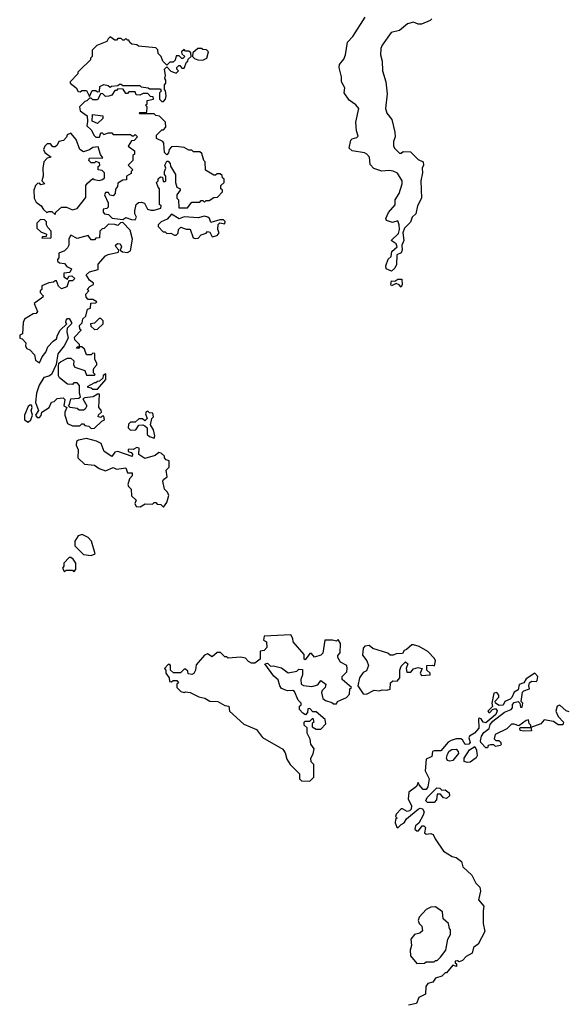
# Model space of a CAD drawing. Extents: x 2472589 to 2662339, y 701009 to 849030.
# Tile 348 of 406: x 2624950 to 2628432, y 733121 to 739379. Entities that reach past the tile are written whole.
import ezdxf

# ---------------------------------------------------------------- set-up
doc = ezdxf.new("R2010")
doc.units = 0

msp = doc.modelspace()

# ---------------------------------------------------------------- linework, layer by layer
at = {"layer": '0CON05XD'}
for points in [[(2627570, 739385), (2627560, 739375), (2627505, 739350), (2627485, 739350), (2627455, 739363.3), (2627416.2, 739353.8), (2627365, 739310), (2627311.7, 739298.3), (2627255, 739216.2), (2627247.5, 739195), (2627244, 739155), (2627255.8, 739115), (2627258, 739055), (2627277.5, 738985), (2627287, 738907), (2627276, 738815), (2627285.8, 738785.8), (2627315.6, 738745.6), (2627336.4, 738663.6), (2627337.5, 738635), (2627327.5, 738605), (2627327.5, 738575), (2627335, 738560), (2627365, 738530), (2627375, 738530), (2627388.3, 738541.7), (2627435, 738540), (2627485, 738490), (2627515.6, 738475.6), (2627518, 738455), (2627510, 738435), (2627512.5, 738405), (2627500, 738355), (2627506.2, 738245), (2627478.8, 738195), (2627470, 738145), (2627446.4, 738123.6), (2627435, 738092.5), (2627396.7, 738055), (2627386.7, 738025), (2627392.5, 737975), (2627380, 737945), (2627383.3, 737915), (2627375, 737897.5), (2627347.5, 737885), (2627347, 737823), (2627335, 737800), (2627315, 737780), (2627280, 737795), (2627277.5, 737815), (2627293.6, 737856.4), (2627313.3, 737875), (2627316.7, 737905), (2627350, 737935), (2627343.3, 737955), (2627312.5, 737975), (2627359.2, 738020.8), (2627366.2, 738045), (2627364.2, 738074.2), (2627355, 738100), (2627320.7, 738090.7), (2627283, 738103), (2627277.5, 738115), (2627295, 738153.3), (2627337, 738203), (2627337.5, 738235), (2627363.3, 738275), (2627382.5, 738335), (2627382.5, 738355), (2627353, 738403), (2627325, 738416.7), (2627299.3, 738420.7), (2627253.9, 738416.1), (2627202.3, 738432.3), (2627178.3, 738458.3), (2627173.8, 738505), (2627156.7, 738525), (2627142.7, 738532.7), (2627065, 738546.2), (2627045, 738562.5), (2627055, 738612.5), (2627065, 738622.5), (2627095, 738630), (2627101.7, 738638.3), (2627091.7, 738671.7), (2627088, 738728), (2627107.5, 738815), (2627088, 738838), (2627045, 738867.5), (2627013.3, 738915), (2627016.7, 738945), (2626996.2, 738985), (2626996, 739015), (2626980.6, 739075), (2626984.4, 739095), (2627011.5, 739128.5), (2627022.9, 739155), (2627034.5, 739235.5), (2627068.3, 739271.7), (2627146.2, 739395)], [(2625865, 738860), (2625877, 738873), (2625882.5, 738895), (2625877, 738927), (2625870, 738935), (2625870, 738965), (2625880, 738975), (2625880, 738995), (2625872.5, 739005), (2625877.5, 739025), (2625870, 739065), (2625885, 739080), (2625911.7, 739051.7), (2625945, 739040), (2625960, 739055), (2625950, 739065), (2625950, 739075), (2625961.7, 739088.3), (2625968.3, 739088.3), (2625981.7, 739071.7), (2625995, 739070), (2626011.7, 739108.3), (2626020, 739115), (2626021.7, 739128.3), (2626040, 739145), (2626038.3, 739168.3), (2626025, 739180), (2626005, 739180), (2625995, 739190), (2625980, 739175), (2625981.7, 739161.7), (2626000, 739145), (2625988.3, 739131.7), (2625981.7, 739131.7), (2625965, 739150), (2625945, 739150), (2625938.3, 739121.7), (2625925, 739110), (2625905, 739110), (2625885, 739090), (2625860, 739115), (2625850, 739145), (2625830, 739165), (2625828.3, 739188.3), (2625815, 739200), (2625705, 739210), (2625695, 739220), (2625663, 739223), (2625650, 739235), (2625645, 739250), (2625635, 739250), (2625625, 739260), (2625615, 739250), (2625605, 739250), (2625595, 739260), (2625575, 739260), (2625565, 739250), (2625555, 739250), (2625525, 739270), (2625511.7, 739258.3), (2625505, 739240), (2625440, 739215), (2625410, 739185), (2625410, 739145), (2625400, 739135), (2625400, 739125), (2625331.7, 739058.3), (2625320, 739045), (2625320, 739035), (2625270, 738985), (2625270, 738975), (2625310, 738945), (2625321.7, 738921.7), (2625335, 738920), (2625345, 738930), (2625375, 738930), (2625395, 738890), (2625411.7, 738928.3), (2625435, 738930), (2625445, 738920), (2625458.3, 738921.7), (2625460, 738955), (2625485, 738967.5), (2625511.7, 738961.7), (2625525, 738950), (2625533, 738957), (2625575, 738960), (2625585, 738970), (2625595, 738970), (2625605, 738960), (2625715, 738960), (2625723, 738953), (2625767, 738947), (2625775, 738940), (2625845, 738940), (2625850, 738925), (2625840, 738915), (2625840, 738875), (2625855, 738860), (2625865, 738860)], [(2626115, 739122.5), (2626140, 739135), (2626150, 739175), (2626137, 739187), (2626115, 739190), (2626107, 739197), (2626083, 739197), (2626051.7, 739168.3), (2626050, 739145), (2626061.7, 739131.7), (2626083, 739123), (2626115, 739122.5)], [(2625685, 738107.5), (2625692.5, 738125), (2625682.5, 738145), (2625682, 738165), (2625690, 738205), (2625705, 738217.5), (2625725, 738220), (2625743.3, 738213.3), (2625762.5, 738175), (2625785, 738167.5), (2625805, 738167.5), (2625848.3, 738181.7), (2625850, 738195), (2625840, 738205), (2625840, 738305), (2625830, 738315), (2625820, 738345), (2625830, 738355), (2625831.7, 738368.3), (2625845, 738380), (2625858.3, 738378.3), (2625861.7, 738351.7), (2625875, 738350), (2625880, 738355), (2625880, 738385), (2625870, 738395), (2625870, 738415), (2625880, 738435), (2625872.5, 738455), (2625885, 738480), (2625895, 738480), (2625907.5, 738465), (2625908.3, 738448.3), (2625940, 738395), (2625940, 738345), (2625950, 738315), (2625970, 738305), (2625970, 738295), (2625950, 738265), (2625950, 738245), (2625960, 738235), (2625963, 738183), (2626017, 738183), (2626045, 738220), (2626095, 738220), (2626105, 738230), (2626115, 738230), (2626125, 738220), (2626135, 738230), (2626155, 738230), (2626185, 738250), (2626208.3, 738251.7), (2626240, 738285), (2626240, 738295), (2626230, 738305), (2626230, 738325), (2626250, 738345), (2626250, 738365), (2626240, 738375), (2626238.3, 738388.3), (2626225, 738400), (2626205, 738400), (2626195, 738390), (2626185, 738390), (2626131.7, 738421.7), (2626130, 738475), (2626120, 738485), (2626108.3, 738528.3), (2626095, 738540), (2626055, 738540), (2626045, 738550), (2626025, 738550), (2625997, 738567), (2625945, 738572.5), (2625915, 738570), (2625900, 738555), (2625897, 738533), (2625885, 738520), (2625870, 738535), (2625867.5, 738595), (2625860, 738605), (2625820, 738625), (2625820, 738645), (2625855, 738680), (2625865, 738680), (2625880, 738695), (2625878.3, 738728.3), (2625840, 738765), (2625815, 738770), (2625805, 738780), (2625715, 738780), (2625710, 738785), (2625715, 738790), (2625758.3, 738791.7), (2625760, 738825), (2625750, 738835), (2625760, 738845), (2625760, 738865), (2625800, 738875), (2625798.3, 738888.3), (2625781.7, 738891.7), (2625765, 738910), (2625735, 738910), (2625715, 738900), (2625691.7, 738901.7), (2625685, 738920), (2625645, 738920), (2625635, 738910), (2625625, 738910), (2625608.3, 738938.3), (2625575, 738940), (2625565, 738930), (2625555, 738930), (2625535, 738900), (2625517, 738893), (2625495, 738890), (2625478.3, 738908.3), (2625465, 738910), (2625445, 738870), (2625415, 738870), (2625405, 738880), (2625395, 738880), (2625377, 738863), (2625365, 738860), (2625330, 738825), (2625335, 738800), (2625378.3, 738768.3), (2625381.7, 738731.7), (2625377.5, 738705), (2625405, 738680), (2625423, 738643), (2625435, 738632.5), (2625458.3, 738631.7), (2625465, 738660), (2625475, 738660), (2625485, 738650), (2625515, 738660), (2625535, 738660), (2625545, 738650), (2625655, 738650), (2625665, 738640), (2625675, 738640), (2625685, 738650), (2625700, 738635), (2625678.3, 738611.7), (2625661.7, 738608.3), (2625640, 738575), (2625680, 738545), (2625680, 738525), (2625670, 738515), (2625670, 738485), (2625640, 738455), (2625670, 738425), (2625660, 738415), (2625658.3, 738401.7), (2625630, 738385), (2625628.3, 738361.7), (2625605, 738360), (2625575, 738340), (2625571.7, 738318.3), (2625558.3, 738301.7), (2625557.5, 738275), (2625545, 738260), (2625523, 738263), (2625515, 738280), (2625495, 738280), (2625490, 738265), (2625512.5, 738215), (2625511.7, 738188.3), (2625505, 738180), (2625480, 738175), (2625480, 738155), (2625490, 738145), (2625515, 738140), (2625538.3, 738118.3), (2625605, 738110), (2625625, 738122.5), (2625661.7, 738108.3), (2625685, 738107.5)], [(2625445, 738720), (2625410, 738735), (2625413, 738777), (2625478.3, 738768.3), (2625478.3, 738751.7), (2625445, 738720)], [(2625175, 738140), (2625180, 738155), (2625215, 738187.5), (2625247, 738187), (2625285, 738170), (2625315, 738180), (2625371.7, 738248.3), (2625370, 738325), (2625380.7, 738339.3), (2625415, 738370), (2625423, 738363), (2625455, 738357.5), (2625477, 738363), (2625490, 738375), (2625490, 738405), (2625475, 738420), (2625450, 738425), (2625450, 738445), (2625460, 738455), (2625458.3, 738468.3), (2625435, 738477.5), (2625425, 738470), (2625405, 738470), (2625390, 738485), (2625395, 738500), (2625478.3, 738501.7), (2625463, 738523), (2625450, 738570), (2625415, 738567.5), (2625395, 738552.5), (2625355, 738540), (2625332.5, 738555), (2625308.3, 738618.3), (2625275, 738657.5), (2625251.7, 738648.3), (2625248.3, 738631.7), (2625228.3, 738611.7), (2625200, 738605), (2625188.3, 738581.7), (2625175, 738570), (2625161.7, 738571.7), (2625145, 738590), (2625125, 738590), (2625110, 738575), (2625102.5, 738555), (2625110, 738535), (2625150, 738505), (2625125, 738500), (2625103.3, 738475), (2625097.5, 738435), (2625100, 738385), (2625090, 738355), (2625110, 738335), (2625085, 738330), (2625075, 738340), (2625063, 738337), (2625050, 738325), (2625040, 738295), (2625042.5, 738245), (2625055, 738220), (2625086.4, 738196.4), (2625101.7, 738171.7), (2625123, 738153), (2625135, 738160), (2625155, 738160), (2625175, 738140)], [(2625145, 737990), (2625150, 737995), (2625150, 738035), (2625128.3, 738058.3), (2625120, 738075), (2625120, 738095), (2625107, 738107), (2625081.7, 738108.3), (2625060, 738085), (2625060, 738055), (2625085, 738030), (2625120, 738015), (2625118.3, 738001.7), (2625095, 738000), (2625091.7, 737991.7), (2625145, 737990)], [(2626065, 737987.5), (2626085, 737990), (2626105, 738012.5), (2626135, 738022.5), (2626145, 738032.5), (2626159.3, 738029.3), (2626175, 738000), (2626205, 738007.5), (2626217.5, 738025), (2626210, 738045), (2626213, 738077), (2626222.5, 738087.5), (2626255, 738082.5), (2626256.4, 738096.4), (2626246.4, 738106.4), (2626223.6, 738106.4), (2626165, 738090), (2626157.5, 738115), (2626147.5, 738125), (2626125, 738130.8), (2626085, 738120), (2625995, 738126.2), (2625965, 738113.3), (2625915, 738143.8), (2625888.8, 738111.2), (2625850, 738095), (2625830, 738075), (2625830, 738065), (2625861.7, 738031.7), (2625875, 738030), (2625885, 738020), (2625911.7, 738021.7), (2625935, 738010), (2625945, 738010), (2625958.3, 738021.7), (2625960, 738045), (2625975, 738060), (2626008.3, 738048.3), (2626035, 738047.5), (2626053.6, 737993.6), (2626065, 737987.5)], [(2625405, 736780), (2625425, 736782.5), (2625471.7, 736828.3), (2625490, 736835), (2625485, 736860), (2625475, 736860), (2625465, 736850), (2625450, 736855), (2625451.7, 736868.3), (2625470, 736885), (2625468.3, 736898.3), (2625452.5, 736915), (2625458.3, 736998.3), (2625445, 737000), (2625417, 736983), (2625363.9, 736976.1), (2625351.7, 736968.3), (2625377.5, 736925), (2625366.4, 736903.6), (2625355, 736897.5), (2625328.3, 736898.3), (2625315, 736907.5), (2625270, 736915), (2625260, 736925), (2625267, 736933), (2625275, 736970), (2625326.7, 736973.3), (2625337.5, 736982.5), (2625330, 737005), (2625330, 737055), (2625315, 737070), (2625295, 737070), (2625285, 737060), (2625255, 737062.5), (2625203.3, 737103.3), (2625197.5, 737115), (2625197.5, 737175), (2625200, 737195), (2625210, 737205), (2625255, 737227.5), (2625275, 737227.5), (2625295, 737210), (2625292.5, 737185), (2625300.7, 737170.7), (2625365, 737150), (2625375, 737120), (2625425, 737120), (2625430, 737125), (2625420, 737135), (2625420, 737155), (2625423, 737167), (2625440, 737185), (2625440, 737195), (2625428.3, 737218.3), (2625427.5, 737257.5), (2625415, 737260), (2625405, 737250), (2625375, 737250), (2625362.5, 737285), (2625345, 737300), (2625330, 737300), (2625325, 737290), (2625311.7, 737291.7), (2625315, 737300), (2625330, 737300), (2625330, 737315), (2625300, 737345), (2625298.3, 737361.7), (2625340, 737405), (2625333, 737413), (2625330, 737435), (2625347, 737453), (2625351.7, 737478.3), (2625370, 737495), (2625381.7, 737538.3), (2625400, 737545), (2625401.7, 737578.3), (2625435, 737580), (2625440, 737585), (2625415, 737600), (2625385, 737600), (2625372.5, 737615), (2625370, 737635), (2625390, 737655), (2625380, 737665), (2625397, 737683), (2625420, 737695), (2625420, 737705), (2625393.3, 737723.3), (2625373, 737757), (2625393, 737777), (2625448.3, 737791.7), (2625450, 737825), (2625495, 737877.5), (2625513, 737887), (2625578.3, 737901.7), (2625580, 737915), (2625563, 737933), (2625560, 737945), (2625573, 737957), (2625590, 737955), (2625597.5, 737935), (2625590, 737915), (2625603, 737903), (2625635, 737900), (2625655, 737910), (2625667.5, 737985), (2625651.7, 738041.7), (2625605, 738090), (2625591.7, 738088.3), (2625575, 738070), (2625555, 738077.5), (2625515, 738080), (2625488.3, 738051.7), (2625475, 738050), (2625460, 738035), (2625458.3, 737991.7), (2625435, 737990), (2625425, 737980), (2625405, 737980), (2625385, 738007.5), (2625315, 737987.5), (2625275, 738010), (2625263, 737987), (2625263, 737947), (2625255, 737930), (2625235, 737910), (2625200, 737895), (2625200, 737865), (2625190, 737855), (2625190, 737845), (2625203, 737833), (2625235, 737830), (2625250.7, 737810.7), (2625280, 737795), (2625268.3, 737771.7), (2625231.7, 737768.3), (2625230, 737745), (2625255, 737730), (2625261.7, 737748.3), (2625281.7, 737751.7), (2625300, 737735), (2625285, 737720), (2625261.7, 737718.3), (2625249.3, 737680.7), (2625215, 737667.5), (2625197.5, 737685), (2625185, 737720), (2625175, 737720), (2625165, 737710), (2625135, 737707.5), (2625091.7, 737688.3), (2625090, 737665), (2625080, 737655), (2625080, 737645), (2625100, 737625), (2625097.5, 737615), (2625042.5, 737575), (2625062.5, 737525), (2625055, 737512.5), (2625035, 737510), (2624980, 737475), (2624972.5, 737455), (2624967, 737383), (2624950, 737375), (2624950, 737355), (2624965, 737350), (2624990, 737325), (2624987.5, 737305), (2624995, 737290), (2625015, 737280), (2625045, 737250), (2625050, 737215), (2625075, 737197.5), (2625093.9, 737236.1), (2625116.7, 737265), (2625129.3, 737300.7), (2625163.6, 737336.4), (2625185, 737350), (2625190, 737375), (2625207.5, 737405), (2625250, 737445), (2625242.5, 737455), (2625245, 737470), (2625255, 737480), (2625265, 737480), (2625280, 737455), (2625280, 737445), (2625252.5, 737417.5), (2625250, 737395), (2625257.5, 737355), (2625233.6, 737306.4), (2625193.3, 737255), (2625181.7, 737188.3), (2625152.5, 737125), (2625135, 737112.5), (2625104.1, 737105.9), (2625074.1, 737055.9), (2625056.7, 737005), (2625050, 736945), (2625070, 736895), (2625050, 736865), (2625061.7, 736851.7), (2625075, 736850), (2625087, 736863), (2625090, 736885), (2625136.7, 736913.3), (2625151.7, 736948.3), (2625168.3, 736951.7), (2625188.3, 736971.7), (2625226.4, 736976.4), (2625237.5, 736965), (2625230, 736925), (2625250, 736915), (2625237.5, 736885), (2625237.5, 736865), (2625255, 736812.5), (2625285, 736797.5), (2625331.7, 736798.3), (2625345, 736810), (2625355, 736810), (2625365, 736800), (2625390, 736795), (2625405, 736780)], [(2627375, 737680), (2627363.6, 737693.6), (2627345, 737702.5), (2627315, 737687.5), (2627310, 737695), (2627315, 737720), (2627335, 737717.5), (2627355, 737730), (2627380, 737730), (2627383, 737697), (2627375, 737680)], [(2625425, 737410), (2625445, 737412.5), (2625480, 737445), (2625480, 737465), (2625465, 737480), (2625455, 737480), (2625425, 737450), (2625400, 737445), (2625401.7, 737431.7), (2625425, 737410)], [(2625445, 737030), (2625498.3, 737091.7), (2625498.3, 737128.3), (2625481.7, 737118.3), (2625478.3, 737101.7), (2625458.3, 737081.7), (2625445, 737080), (2625435, 737070), (2625425, 737070), (2625380, 737045), (2625405, 737040), (2625415, 737030), (2625445, 737030)], [(2625005, 736820), (2625020, 736835), (2625032.5, 736865), (2625022.5, 736895), (2625030, 736915), (2625025, 736930), (2625015, 736930), (2625005, 736920), (2624980, 736865), (2624980, 736835), (2625005, 736820)], [(2625805, 736720), (2625810, 736735), (2625801.7, 736771.7), (2625782.5, 736805), (2625790, 736845), (2625800, 736855), (2625797.5, 736877.5), (2625775, 736880), (2625765, 736890), (2625755, 736887.5), (2625750, 736875), (2625760, 736845), (2625745, 736830), (2625731.7, 736841.7), (2625708.3, 736841.7), (2625685, 736820), (2625655, 736820), (2625641.7, 736808.3), (2625640, 736785), (2625655, 736770), (2625688.3, 736771.7), (2625708.3, 736801.7), (2625733, 736803), (2625746.7, 736796.7), (2625760, 736785), (2625761.7, 736741.7), (2625775, 736730), (2625805, 736720)], [(2625865, 736280), (2625885, 736310), (2625897.5, 736355), (2625890, 736375), (2625870, 736395), (2625860, 736445), (2625863.6, 736456.4), (2625887, 736473), (2625882.5, 736515), (2625900, 736535), (2625900, 736575), (2625881.7, 736581.7), (2625870, 736595), (2625870, 736605), (2625850, 736625), (2625835, 736627.5), (2625811.7, 736608.3), (2625745, 736590), (2625707.5, 736615), (2625710, 736655), (2625695, 736660), (2625671.7, 736648.3), (2625645, 736650), (2625640, 736645), (2625640, 736635), (2625658.3, 736628.3), (2625667, 736617), (2625665, 736602.5), (2625575, 736633.8), (2625555, 736631.2), (2625535, 736603.8), (2625488, 736635), (2625467.5, 736685), (2625439.5, 736699.5), (2625375, 736716.7), (2625323, 736707), (2625311.7, 736698.3), (2625310, 736675), (2625322.5, 736645), (2625320, 736595), (2625363, 736553), (2625425, 736546.7), (2625456.4, 736526.4), (2625495, 736512.5), (2625545, 736532.5), (2625565, 736523.3), (2625625, 736530), (2625635, 736500), (2625665, 736500), (2625665, 736480), (2625648.3, 736461.7), (2625637.5, 736425), (2625641.7, 736411.7), (2625660, 736395), (2625661.7, 736351.7), (2625690, 736325), (2625682.5, 736305), (2625690, 736285), (2625716.4, 736283.6), (2625748.3, 736301.7), (2625795, 736300), (2625805, 736310), (2625815, 736310), (2625825, 736300), (2625848.3, 736298.3), (2625865, 736280)], [(2625405, 735972.5), (2625430, 735985), (2625407.5, 736065), (2625385, 736087.5), (2625347, 736107), (2625321.7, 736098.3), (2625300, 736065), (2625300, 736035), (2625355, 735980), (2625405, 735972.5)], [(2625295, 735870), (2625307.5, 735885), (2625306.7, 735925), (2625289.3, 735949.3), (2625275, 735960), (2625265, 735960), (2625230, 735925), (2625230, 735905), (2625223, 735893), (2625235, 735870), (2625245, 735880), (2625285, 735880), (2625295, 735870)], [(2626795, 734540), (2626820, 734565), (2626820, 734645), (2626803, 734663), (2626802.5, 734685), (2626816.4, 734713.6), (2626822.5, 734745), (2626802.5, 734775), (2626797, 734807), (2626777.5, 734845), (2626777.5, 734877.5), (2626760, 734895), (2626760, 734915), (2626765, 734920), (2626795, 734920), (2626815, 734940), (2626820, 734915), (2626810, 734905), (2626810, 734885), (2626835, 734870), (2626865, 734870), (2626897, 734903), (2626891.7, 734931.7), (2626835, 734980), (2626815, 734980), (2626795, 735000), (2626781.7, 734998.3), (2626780, 734975), (2626768.3, 734961.7), (2626750.7, 734970.7), (2626730, 734995), (2626730, 735015), (2626740, 735025), (2626740, 735035), (2626720, 735055), (2626698.3, 735108.3), (2626686.1, 735116.1), (2626653.9, 735113.9), (2626615, 735127.5), (2626603.3, 735145), (2626593.6, 735183.6), (2626565.9, 735205.9), (2626510, 735285), (2626525, 735290), (2626545, 735270), (2626565, 735272.5), (2626615, 735260), (2626657, 735227), (2626711.7, 735238.3), (2626725, 735250), (2626748.3, 735248.3), (2626747.5, 735215), (2626737.5, 735185), (2626740, 735155), (2626755, 735146.7), (2626808.3, 735141.7), (2626845, 735152.5), (2626865, 735180), (2626897.5, 735155), (2626892.5, 735135), (2626872.5, 735115), (2626868.3, 735101.7), (2626877.5, 735065), (2626895, 735052.5), (2626935, 735040), (2626945, 735030), (2626965, 735030), (2626970, 735045), (2627029.3, 735070.7), (2627047, 735093), (2627050, 735125), (2627060, 735135), (2627000, 735185), (2627000, 735205), (2627030, 735235), (2627032.5, 735255), (2627030, 735275), (2626990, 735295), (2626972.5, 735325), (2626973, 735337), (2626987.5, 735355), (2626990, 735415), (2626975, 735440), (2626965, 735430), (2626940, 735435), (2626890, 735435), (2626877, 735353), (2626865, 735340), (2626825, 735327.5), (2626805, 735350), (2626795, 735350), (2626765, 735310), (2626760, 735315), (2626760, 735345), (2626690, 735425), (2626687, 735447), (2626675, 735470), (2626505, 735460), (2626500, 735435), (2626520, 735425), (2626521.7, 735388.3), (2626505, 735370), (2626480, 735365), (2626480, 735315), (2626445, 735290), (2626425, 735290), (2626405, 735300), (2626385, 735320), (2626355, 735327.5), (2626275, 735320), (2626265, 735330), (2626255, 735330), (2626227, 735357), (2626205, 735357.5), (2626175, 735330), (2626145, 735347.5), (2626125, 735340), (2626071.7, 735278.3), (2626067.5, 735245), (2626056.4, 735223.6), (2626045, 735217.5), (2626021.7, 735221.7), (2626018.3, 735238.3), (2626005, 735250), (2625995, 735250), (2625971.7, 735228.3), (2625928.3, 735228.3), (2625910, 735245), (2625910, 735275), (2625905, 735280), (2625895, 735280), (2625870, 735255), (2625880, 735245), (2625880, 735225), (2625900, 735195), (2625901.7, 735171.7), (2625915, 735170), (2625925, 735180), (2625948.3, 735178.3), (2625960, 735165), (2625950, 735155), (2625950, 735135), (2625975, 735110), (2625995, 735102.5), (2626005, 735107.5), (2626035, 735102.5), (2626090, 735075), (2626127, 735067), (2626158.3, 735048.3), (2626210, 735045), (2626255, 735020), (2626280, 735015), (2626283.6, 734983.6), (2626375, 734902.5), (2626455, 734867.5), (2626495, 734817.5), (2626623, 734743), (2626638.8, 734718.8), (2626648.3, 734678.3), (2626670, 734645), (2626730, 734585), (2626730, 734555), (2626741.7, 734541.7), (2626795, 734540)], [(2627155, 735092.5), (2627205, 735117.5), (2627235, 735112.5), (2627255, 735120), (2627285, 735117.5), (2627306.4, 735123.6), (2627307.5, 735165), (2627323.6, 735176.4), (2627350, 735175), (2627367.5, 735195), (2627367.5, 735245), (2627375, 735270), (2627403, 735297), (2627417.5, 735285), (2627407.5, 735255), (2627411.7, 735231.7), (2627437, 735233), (2627455, 735252.5), (2627485, 735262.5), (2627510, 735255), (2627497.5, 735225), (2627505, 735210), (2627560, 735215), (2627560, 735225), (2627540, 735245), (2627540, 735275), (2627575, 735277.5), (2627588.3, 735271.7), (2627593.3, 735305), (2627588.3, 735318.3), (2627545, 735362.5), (2627490, 735395), (2627455, 735406.7), (2627443.9, 735406.1), (2627410, 735375), (2627395, 735370), (2627385, 735350), (2627345, 735347.5), (2627325, 735340), (2627305, 735340), (2627291.7, 735351.7), (2627195, 735382.5), (2627171.7, 735401.7), (2627145, 735397.5), (2627133.3, 735385), (2627130.7, 735340.7), (2627157.5, 735305), (2627167.5, 735275), (2627155, 735240), (2627135, 735230), (2627110, 735195), (2627100, 735145), (2627133.6, 735093.6), (2627155, 735092.5)], [(2628445, 734980), (2628425, 734986.7), (2628385, 735022.5), (2628367.5, 735015), (2628360, 734985), (2628375, 734950), (2628408.8, 734915), (2628403.6, 734896.4), (2628375, 734896.2), (2628345, 734917.5), (2628285, 734930), (2628265, 734903.3), (2628200, 734880), (2628205, 734860), (2628155, 734857.5), (2628131.7, 734861.7), (2628130, 734875), (2628135, 734880), (2628200, 734880), (2628200, 734895), (2628190, 734905), (2628185, 734930), (2628170, 734925), (2628125, 734890), (2628095, 734902.5), (2628078.3, 734901.7), (2628048.3, 734871.7), (2627973.3, 734835), (2627968.3, 734808.3), (2627978.3, 734798.3), (2627997, 734797), (2628008.3, 734788.3), (2628012.5, 734775), (2628007.5, 734765), (2627975, 734760), (2627965, 734770), (2627945, 734770), (2627930, 734765), (2627925, 734750), (2627915, 734750), (2627882, 734785), (2627879.4, 734795), (2627886.8, 734825), (2627901, 734849), (2627936, 734874), (2627941.5, 734898.5), (2627958.5, 734921.5), (2628032.9, 734977.1), (2628076.2, 734993.8), (2628083.8, 735005), (2628084.1, 735025.9), (2628095, 735040), (2628120, 735045), (2628130, 735035), (2628135, 735010), (2628145, 735010), (2628150, 735035), (2628140, 735045), (2628148, 735105), (2628155.7, 735114.3), (2628191.2, 735125), (2628187.1, 735145), (2628191.2, 735165), (2628205, 735174.2), (2628235, 735173.3), (2628240.7, 735179.3), (2628246, 735205), (2628226.4, 735226.4), (2628170, 735190), (2628155.7, 735164.3), (2628126.4, 735153.6), (2628120, 735120), (2628094.5, 735105.5), (2628080, 735070), (2628069.7, 735060.3), (2628034.5, 735045.5), (2628025, 735023.1), (2627999.4, 735019.4), (2627976.7, 735035), (2627973, 735047), (2627996.1, 735073.9), (2627996.2, 735085), (2627985, 735102.5), (2627965, 735097.5), (2627953.3, 735035), (2627957, 735013), (2627927.5, 734985), (2627933.3, 734975), (2627940, 734975), (2627956.2, 734993.8), (2627975, 735000), (2627985.8, 734985.8), (2627978.1, 734961.9), (2627915, 734909.4), (2627898, 734915), (2627885, 734936.2), (2627875, 734940), (2627867.5, 734935), (2627868.8, 734875), (2627842.5, 734845), (2627811.2, 734825), (2627806, 734815), (2627814.5, 734785), (2627805.6, 734775), (2627781.9, 734771.9), (2627765, 734802.5), (2627755, 734807.5), (2627725, 734807.5), (2627693, 734797), (2627675, 734787.5), (2627628.3, 734731.7), (2627585, 734732.5), (2627575, 734727.5), (2627570, 734695), (2627535, 734680), (2627527.5, 734605), (2627554.2, 734555), (2627545, 734503.3), (2627535, 734486.9), (2627515, 734485.8), (2627490, 734515), (2627485, 734530), (2627472.5, 734505), (2627425, 734470), (2627421.2, 734425), (2627441.9, 734385), (2627438.8, 734361.2), (2627429.5, 734350.5), (2627415, 734347.1), (2627385, 734363.3), (2627375, 734362.5), (2627345, 734330), (2627340, 734315), (2627350, 734305), (2627340, 734295), (2627337.5, 734275), (2627347.5, 734247.5), (2627355, 734242.5), (2627375, 734264), (2627395.6, 734274.4), (2627410.3, 734299.7), (2627485, 734361.9), (2627496.8, 734366.8), (2627512.5, 734362.5), (2627521.4, 734345), (2627516.6, 734323.4), (2627488.3, 734271.7), (2627467.5, 734255), (2627462.5, 734235), (2627475, 734222.5), (2627487, 734223), (2627510, 734255), (2627520, 734255), (2627530, 734245), (2627525, 734210), (2627535, 734202.5), (2627565, 734207.5), (2627580, 734200), (2627591.7, 734171.7), (2627645, 734093.8), (2627699.3, 734059.3), (2627725, 734053.3), (2627759.3, 734029.3), (2627767.5, 733995), (2627825, 733942.5), (2627850, 733890), (2627875.9, 733865.9), (2627880.7, 733839.3), (2627866.7, 733785), (2627902.5, 733745), (2627896.7, 733715), (2627896.7, 733635), (2627907, 733583), (2627866.1, 733503.9), (2627835, 733482.5), (2627827.5, 733445), (2627790, 733425), (2627765, 733400), (2627745, 733390), (2627735, 733397.5), (2627720, 733395), (2627720, 733385), (2627728.3, 733378.3), (2627728.3, 733361.7), (2627705, 733370), (2627665, 733320), (2627655, 733320), (2627635, 733300), (2627595, 733287.5), (2627578.3, 733261.7), (2627545, 733252.5), (2627533.3, 733235), (2627530, 733185), (2627487.5, 733165), (2627472.5, 733125), (2627423.6, 733116.4)], [(2627685, 734665.6), (2627670.3, 734670.3), (2627663.8, 734685), (2627670, 734710), (2627680.7, 734729.3), (2627698.8, 734741.2), (2627725, 734742.5), (2627738.7, 734728.7), (2627741.5, 734715), (2627705, 734671.2), (2627685, 734665.6)], [(2627795, 734658.6), (2627777.5, 734665), (2627776.4, 734685), (2627811.5, 734738.5), (2627845, 734760), (2627856, 734736), (2627858.8, 734701.2), (2627851.8, 734688.2), (2627815, 734660), (2627795, 734658.6)], [(2627585, 734404.2), (2627544.4, 734404.4), (2627531.9, 734415), (2627542.1, 734435), (2627603.1, 734496.9), (2627620.8, 734495), (2627635, 734482), (2627655, 734483.3), (2627680.8, 734465), (2627684, 734445), (2627665, 734429.2), (2627645, 734434), (2627625, 734456.2), (2627605, 734456), (2627599.8, 734420.2), (2627585, 734404.2)], [(2627475, 733380), (2627525, 733382.5), (2627535, 733390), (2627585, 733390), (2627595, 733400), (2627605, 733400), (2627625, 733420), (2627660, 733465), (2627672.5, 733535), (2627690, 733565), (2627690, 733595), (2627683, 733603), (2627677.5, 733635), (2627642.5, 733665), (2627638.3, 733708.3), (2627595, 733740), (2627565, 733737.5), (2627535, 733722.5), (2627490, 733675), (2627483, 733653), (2627490, 733635), (2627507, 733617), (2627511.7, 733588.3), (2627495, 733572.5), (2627460, 733565), (2627437.5, 733535), (2627442.5, 733495), (2627432.5, 733465), (2627435, 733430), (2627475, 733380)]]:
    msp.add_lwpolyline(points, dxfattribs=at)

doc.saveas('drawing.dxf')
